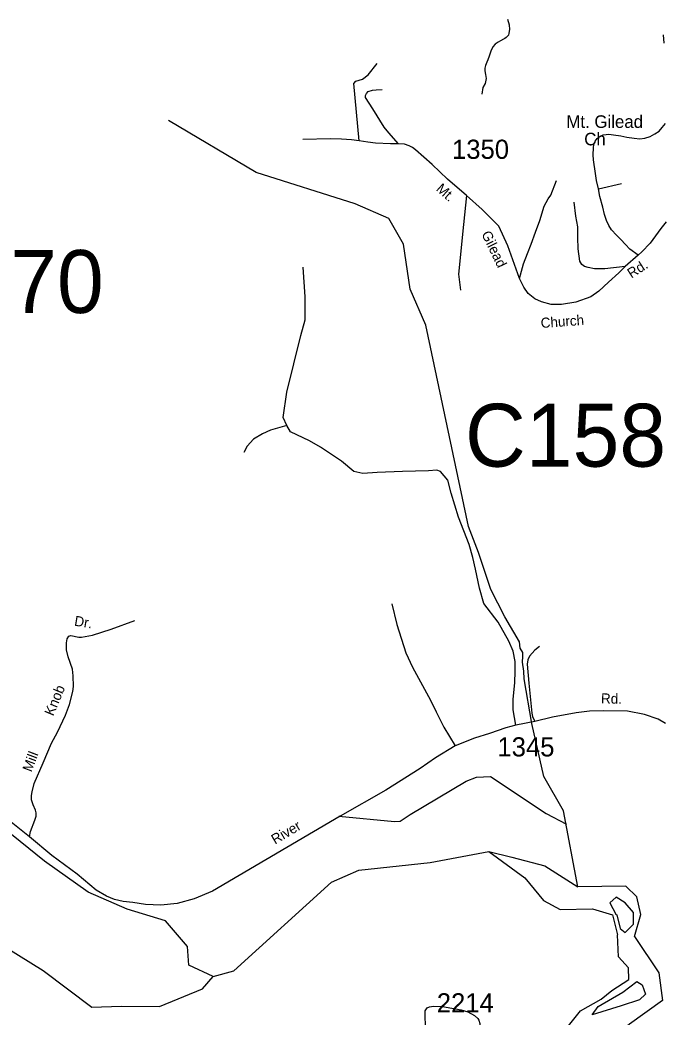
# Model space of a CAD drawing. Extents: x 884530 to 1028605, y 526725 to 653634.
# Drawn here: x 931362 to 935561, y 618330 to 624831 of the extents above; entities that cross this region are included whole.
import ezdxf

# ---------------------------------------------------------------- set-up
doc = ezdxf.new("R2010")
doc.units = 0
for name, color, linetype in [('Exist Cultural Church with Cemetery Label', 7, 'Continuous'), ('Exist Hydrographic Creek Single Shore', 7, 'Continuous'), ('Exist Hydrographic Island Shore', 7, 'Continuous'), ('Exist Hydrographic River Shore', 7, 'Continuous'), ('Exist Road Non-System Type 51', 7, 'Continuous'), ('Exist Road Non-System Type 51 Label', 7, 'Continuous'), ('Exist Road Secondary Structure Culvert Number Label', 7, 'Continuous'), ('Exist Road Secondary Structure Standard Bridge Number Label', 7, 'Continuous'), ('Exist Road Secondary Type 51 Attributed', 7, 'Continuous'), ('Exist Road Secondary Type 51 Label', 7, 'Continuous'), ('Exist Road Secondary Type 51 Number Label', 7, 'Continuous')]:
    doc.layers.add(name, color=color, linetype=linetype)

msp = doc.modelspace()

# ---------------------------------------------------------------- linework, layer by layer
at = {"layer": 'Exist Hydrographic Creek Single Shore'}
for points in [[(934998.4, 619178.7), (934906.4, 619675.5), (934777, 619898.4), (934697.9, 620243.7), (934649.7, 620535.7), (934647.2, 620584.3), (934637, 620643), (934640.8, 620681.4), (934640.8, 620706.9), (934622.9, 620735.1), (934619.1, 620777.2), (934523.3, 620938.3), (934432.5, 621118.1), (934351.9, 621359.8), (934286, 621528.3), (934007.8, 622841.1), (933905.3, 623075.6), (933861.4, 623368.6), (933766.2, 623537.1), (933546.5, 623632.3), (932902.2, 623837.4), (932331.1, 624174.4)], [(932621.2, 618595.1), (932462.2, 618668.5), (932455, 618790.8), (932311.3, 618956.2), (932061.5, 619033), (931806.9, 619143.1), (931522.4, 619345.7), (931100.9, 619685.5), (930685.5, 620047), (930442.7, 620194.3), (930299.3, 620237.9), (930226.1, 620280.1), (930171.3, 620306.8), (930120.7, 620311.1), (930091.2, 620295.6), (930067.3, 620311.1), (929951.3, 620366.6), (929930.2, 620363.8), (929860.4, 620395.5), (929818.9, 620416.2), (929790, 620481.1)], [(933440, 619638.6), (933804, 619604.1), (933841.1, 619607.9), (933904.9, 619651.4), (934271.6, 619868.6), (934338, 619892.9), (934428.7, 619899.3), (934791.5, 619656.6), (934924.5, 619588.3)]]:
    msp.add_lwpolyline(points, dxfattribs=at)
at = {"layer": 'Exist Hydrographic Island Shore'}
for points in [[(935253.2, 618996.2), (935274.8, 618906.3), (935307.2, 618881.1), (935361.1, 618935), (935361.1, 619010.5), (935307.2, 619075.3), (935249.6, 619111.2), (935206.5, 619075.3), (935246.1, 618999.8)], [(935418.6, 618539.4), (935440.2, 618478.3), (935400.6, 618442.3), (935282, 618402.8), (935091.5, 618345.2), (935131, 618399.2), (935292.8, 618492.7), (935382.6, 618561)]]:
    msp.add_lwpolyline(points, close=True, dxfattribs=at)
at = {"layer": 'Exist Hydrographic River Shore'}
for points in [[(932621.2, 618595.1), (932755.9, 618631.8), (933393.8, 619209.7), (933571.6, 619288.2), (934036.6, 619337.4), (934417.6, 619409.4), (934568.5, 619373.4), (934784.2, 619315.9), (934998.4, 619178.7)], [(934417.6, 619409.4), (934653, 619237.1), (934775.2, 619089.7), (934883, 619032.1), (935093.3, 619035.3), (935224.8, 618995.9), (935256.8, 618866.7)], [(935368.3, 618855.9), (935409.6, 618999.4), (935383.2, 619114), (935310.8, 619184.3), (934998.4, 619178.7)], [(935077.1, 617960.4), (935048.4, 618036), (935005.2, 618111.5), (934969.3, 618161.8), (934936.9, 618273.3), (935016, 618370.4), (935151, 618445.9), (935220.9, 618503.5), (935332.3, 618575.4), (935328.7, 618650.9), (935264, 618722.8), (935256.8, 618866.7)], [(935368.3, 618855.9), (935526.7, 618618.3), (935551.8, 618438.4), (935336.2, 618283.8), (935267.7, 618228.4)], [(931189.8, 618834), (931513.3, 618632.6), (931829.6, 618395.2), (932022.1, 618400.4), (932272.3, 618398.6), (932551.7, 618514.4), (932621.2, 618595.1)]]:
    msp.add_lwpolyline(points, dxfattribs=at)
at = {"layer": 'Exist Road Non-System Type 51'}
msp.add_line((935133.1, 623729.3), (935282.6, 623764.6), dxfattribs=at)
for points in [[(934540.8, 624837), (934550.8, 624798.3), (934553.7, 624768.2), (934549.4, 624743.8), (934546.5, 624732.4), (934537.9, 624722.3), (934531, 624716.2), (934523, 624710.8), (934513.6, 624705.1), (934494.9, 624695.1), (934479.1, 624686.5), (934460.5, 624673.6), (934444.8, 624656.4), (934431.9, 624627.8), (934420.4, 624594.7), (934411.8, 624571.8), (934404.6, 624556), (934396, 624533.1), (934393.1, 624517.4), (934391.7, 624498.7), (934396, 624475.8), (934400.3, 624448.5), (934394.6, 624415.6), (934378.8, 624389.8), (934373, 624346.8)], [(935562, 624680.6), (935558.3, 624734.1)], [(933574.1, 624043.1), (933538, 624416.1), (933551.1, 624431.9), (933595.7, 624445), (933632.5, 624473.8), (933690.2, 624547.3)], [(933829, 624023.1), (933765.7, 624095.7), (933735.8, 624132), (933661.8, 624251.1), (933615.5, 624325.6), (933614.8, 624339.3), (933620, 624352.4), (933631.8, 624364.1), (933659.9, 624373.3), (933683.3, 624374.6), (933723.8, 624378.5)], [(935133.1, 623729.3), (935120.3, 623783.7), (935114, 623830.9), (935100.5, 623918.8), (935098.6, 623951.4), (935101.3, 623997.7), (935104, 624018.6), (935112.1, 624040.3), (935125.6, 624057.5), (935143.5, 624072.5), (935164.5, 624081.6), (935182.6, 624084.6), (935198.4, 624085.7), (935215.9, 624084.5), (935230.7, 624081.6), (935278.6, 624075.5), (935317.6, 624066.5), (935365.7, 624060.5), (935403.3, 624055.8), (935435.1, 624059.4), (935469.5, 624071.2), (935500.7, 624087.6), (935528.4, 624105.6), (935548.8, 624129.6), (935569.8, 624156.6)], [(933574.1, 624043.1), (933523.4, 624048.5), (933459.1, 624053), (933385.6, 624054.8), (933205.2, 624051.2)], [(933829, 624023.1), (933778.3, 624023.1), (933679.3, 624027.6), (933630.4, 624034), (933574.1, 624043.1)], [(934149.6, 623792.2), (934049.1, 623889.6), (933939.7, 623984.1), (933921.5, 623999.5), (933899.8, 624011.3), (933869.8, 624020.4), (933829, 624023.1)], [(934618.1, 623145.4), (934645.4, 623241.7), (934669.7, 623309.1), (934695.6, 623369.3), (934722.8, 623448.1), (934750, 623522.6), (934780.2, 623615.8), (934804.5, 623664.6), (934821.7, 623688.9), (934860.4, 623783.5)], [(935391.9, 623297.6), (935338.7, 623337.1), (935308.6, 623367.2), (935278.6, 623400.1), (935251.6, 623427.1), (935218.6, 623463.2), (935200.2, 623489.9), (935184.7, 623523.5), (935172.9, 623563.3), (935161.1, 623609.6), (935143, 623679.4), (935133.1, 623729.3)], [(934272.8, 623686.1), (934252.5, 623496.4), (934220.7, 623172.5), (934233.9, 623069.9)], [(935306.6, 623223.5), (935175.1, 623209.1), (935106.9, 623209.1), (935065.4, 623215.9), (935042.4, 623223.1), (935025.3, 623236), (935012.3, 623257.5), (935000.9, 623339.2), (934999.5, 623412.3), (934998, 623482.5), (934985.1, 623550.9), (934975.3, 623642.2)], [(933102.6, 622186.3), (933078.5, 622239.4), (933102, 622404.2), (933193.7, 622772.8), (933221.5, 622876.8), (933220.5, 623025.9), (933208.2, 623219.8)], [(933102.6, 622186.3), (932996.1, 622157), (932943.1, 622133.5), (932884.4, 622098.2), (932843, 622051.1), (932821.1, 622010.4)], [(934594.1, 620231.9), (934577.5, 620332.9), (934576.2, 620403.4), (934587.7, 620508.3), (934590.3, 620585.1), (934590.3, 620649.1), (934576.2, 620715.6), (934550, 620779.8), (934479.2, 620905.6), (934385.2, 621027), (934357.9, 621125.7), (934332.2, 621250.7), (934314.6, 621327.2), (934290.6, 621410.6), (934220.1, 621588.7), (934173.3, 621745.1), (934150.6, 621829.7), (934102.7, 621886.3), (934078.7, 621895.5), (934026.1, 621892.2), (933855.5, 621886.3), (933690.6, 621880.4), (933596.5, 621874.5), (933537.6, 621886.3), (933458.1, 621954.5), (933321.1, 622046.4), (933249.1, 622086.4), (933125.6, 622145.2), (933102.6, 622186.3)], [(933785.4, 621025.1), (933818.6, 620888.3), (933877.5, 620704.4), (933920.9, 620611.1), (934037.3, 620396.5), (934075.5, 620321), (934124.7, 620220.5), (934198.1, 620098.6)], [(931423.5, 619505), (931431.2, 619539.7), (931458.8, 619613.6), (931467.4, 619640.4), (931468.5, 619662.4), (931462.7, 619679.7), (931447.6, 619712.8), (931437.6, 619745.9), (931436.6, 619775.1), (931441.5, 619797.4), (931455.5, 619853.6), (931514.1, 619986.6), (931566.9, 620115.7), (931606.9, 620188.1), (931658.8, 620298.3), (931684.3, 620367.1), (931706.2, 620451.9), (931710, 620485.5), (931709.4, 620555.4), (931704.3, 620597.3), (931677, 620677.9), (931666.3, 620724.2), (931665.5, 620770.1), (931669.4, 620795.4), (931680.1, 620812.7), (931693.2, 620817.2), (931746.1, 620807.7), (931763.3, 620807.6), (931835.6, 620819.2), (931956, 620859.8), (932110.2, 620914.9)], [(934748.1, 620746.6), (934717.5, 620721), (934683, 620682.7), (934672.7, 620658.4), (934668.9, 620630.3), (934679.1, 620507.6), (934699.6, 620310.8), (934703.4, 620289.1), (934718.1, 620257.1)], [(934042.1, 618169.8), (934024.2, 618203.1), (934006, 618273.5), (934003.7, 618338.2), (934002.9, 618369.6), (934016.3, 618389.6), (934032.6, 618397), (934057.5, 618400.6), (934116.2, 618398.2), (934238.4, 618377.6), (934282.3, 618363.9), (934325.4, 618340.7), (934346.1, 618321.4), (934354, 618309.5), (934359.9, 618288.6), (934358.5, 618240.3)]]:
    msp.add_lwpolyline(points, dxfattribs=at)
at = {"layer": 'Exist Road Secondary Type 51 Attributed'}
for points in [[(935574.2, 623514.1), (935540.1, 623472.1), (935470.6, 623376.3), (935416.8, 623318.6), (935391.9, 623297.6), (935306.6, 623223.5), (935266.7, 623181.5), (935199.1, 623120.5), (935134.8, 623062.7), (935083.7, 623026), (934986.6, 622990.6), (934892.2, 622976.1), (934824, 622976.1), (934762.4, 622993.2), (934719.1, 623011.6), (934675.8, 623048.3), (934646.9, 623087.7), (934618.1, 623145.4), (934541.9, 623357.4), (934484.6, 623487.2), (934375.7, 623595.6), (934272.8, 623686.1), (934149.6, 623792.2)], [(935569.9, 620244.9), (935521.7, 620272.4), (935434.1, 620303.1), (935321.7, 620323.6), (935167.1, 620327.4), (935075.8, 620323.6), (934987.6, 620313.3), (934833.1, 620285.2), (934718.1, 620257.1), (934594.1, 620231.9), (934529, 620214.9), (934423, 620179.2), (934324.6, 620147.2), (934198.1, 620098.6), (934071.7, 620020.7), (933970.7, 619950.4), (933746.5, 619808.6), (933448.9, 619639.9), (932617.8, 619150.4), (932496.9, 619101.2), (932385.8, 619070.2), (932280.4, 619060.4), (932180.5, 619064.6), (932097.1, 619076.7), (932033.6, 619083.6), (931978.1, 619097), (931925.3, 619118.8), (931859.2, 619158.2), (931735.5, 619262.3), (931568.9, 619382.5), (931423.5, 619505), (931271.7, 619626.8)]]:
    msp.add_lwpolyline(points, dxfattribs=at)

# ---------------------------------------------------------------- texts
at = {"layer": 'Exist Cultural Church with Cemetery Label'}
for s, p in [('Mt. Gilead', (934924, 624127.1)), ('Ch', (935040.4, 624013.3))]:
    msp.add_text(s, height=82.02, dxfattribs=at).set_placement(p)
at = {"layer": 'Exist Road Non-System Type 51 Label'}
for s, rotation, p in [('Dr.', 350.72218, (931712.8, 620882.2)), ('Knob', 67.4026, (931579.2, 620288.2)), ('Mill', 69.17042, (931436.8, 619923.2))]:
    msp.add_text(s, height=65.62, rotation=rotation, dxfattribs=at).set_placement(p)
at = {"layer": 'Exist Road Secondary Structure Culvert Number Label'}
msp.add_text('C158', height=410.1, dxfattribs=at).set_placement((934263.4, 621918.4))
at = {"layer": 'Exist Road Secondary Structure Standard Bridge Number Label'}
msp.add_text('270', height=410.1, dxfattribs=at).set_placement((930993.3, 622920.5))
at = {"layer": 'Exist Road Secondary Type 51 Label'}
for s, rotation, p in [('Mt.', 317.98147, (934070.3, 623723.2)), ('Gilead', 295.8981, (934368.5, 623436.6)), ('Rd.', 32.88194, (935348.1, 623144)), ('Church', 4.07021, (934759.1, 622822.5)), ('Rd.', 358.85069, (935149.3, 620374.9)), ('River', 30.57356, (933024.5, 619453.8))]:
    msp.add_text(s, height=65.62, rotation=rotation, dxfattribs=at).set_placement(p)
at = {"layer": 'Exist Road Secondary Type 51 Number Label'}
for s, p in [('1350', (934178.4, 623925.3)), ('1345', (934474.6, 620029)), ('2214', (934079.3, 618360.1))]:
    msp.add_text(s, height=125, dxfattribs=at).set_placement(p)

doc.saveas('drawing.dxf')
